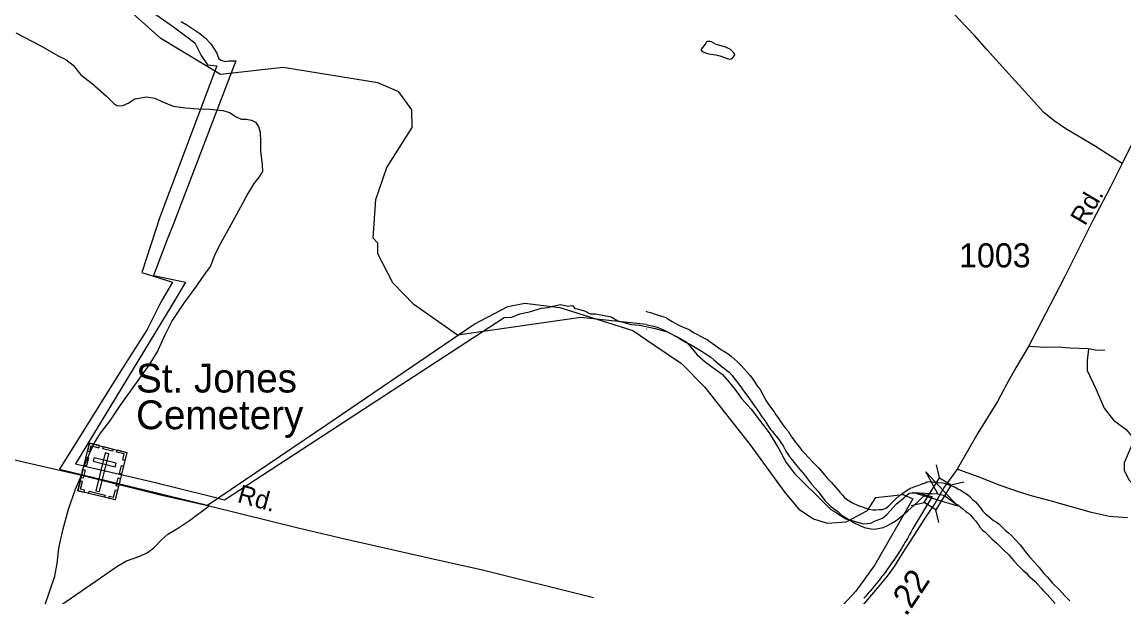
# Model space of a CAD drawing. Extents: x 2220236 to 2384410, y 720751 to 894131.
# Drawn here: x 2329296 to 2335022, y 847261 to 850251 of the extents above; entities that cross this region are included whole.
import ezdxf

# ---------------------------------------------------------------- set-up
doc = ezdxf.new("R2010")
doc.units = 0
for name, color, linetype in [('Exist Boundary Political City Limit New', 7, 'Continuous'), ('Exist Boundary Political City Limit New InsideOut', 7, 'Continuous'), ('Exist Cultural Cemetery CELL', 7, 'Continuous'), ('Exist Cultural Cemetery Label', 7, 'Continuous'), ('Exist Hydrographic Creek Double Shore', 7, 'Continuous'), ('Exist Hydrographic Creek Single Shore', 7, 'Continuous'), ('Exist Hydrographic Misc Water Feature', 7, 'Continuous'), ('Exist Hydrographic Pond Under 1500 Sq Ft', 7, 'Continuous'), ('Exist Road Non-System Type 51', 7, 'Continuous'), ('Exist Road Secondary Mileage Hundredths English Label', 7, 'Continuous'), ('Exist Road Secondary Structure Standard Bridge Attributed CELL', 7, 'Continuous'), ('Exist Road Secondary Structure Standard Bridge CELL', 7, 'Continuous'), ('Exist Road Secondary Type 51 Attributed', 7, 'Continuous'), ('Exist Road Secondary Type 51 Label', 7, 'Continuous'), ('Exist Road Secondary Type 51 Number Label', 7, 'Continuous'), ('Map Preparation Boundary City Limit Buffer Line', 7, 'Continuous')]:
    doc.layers.add(name, color=color, linetype=linetype)

msp = doc.modelspace()

# ---------------------------------------------------------------- linework, layer by layer
at = {"layer": 'Exist Boundary Political City Limit New'}
msp.add_lwpolyline([(2330123, 850253.7), (2330153, 850237.4), (2330189.5, 850213), (2330219.8, 850191.9), (2330247, 850169.6), (2330276.8, 850138.4), (2330308.8, 850090), (2330312, 850079.7), (2330316.8, 850064), (2330329.5, 850052.8), (2330352.2, 850046.6), (2330369, 850049), (2330386.5, 850049.7), (2330407.5, 850049.6), (2330079, 849193.6), (2330054, 849128.8), (2329979, 848933.5), (2330079, 848912.6), (2330146, 848898.6), (2330079, 848787.7), (2329574.2, 847953.4), (2329660.2, 847933.2), (2329989, 847856.2), (2330008.8, 847851.3), (2330079, 847833.8), (2330303, 847778), (2330306, 847777.2), (2330348.5, 847767), (2331025.2, 848207.9), (2331802.2, 848714.1), (2331841.8, 848716.1), (2331883.2, 848733.5), (2331933.5, 848744.1), (2331996.2, 848763.9), (2332031, 848766.1), (2332054.8, 848774.4), (2332094.8, 848782.2), (2332133, 848774.5), (2332156.8, 848778), (2332168.2, 848762.4), (2332180, 848759.4), (2332218.8, 848749.8), (2332248, 848733.2), (2332275.5, 848733.5), (2332313, 848726.1), (2332358.2, 848718.8), (2332392.5, 848698.2), (2332461.2, 848678.7), (2332482.8, 848675.8), (2332505, 848674.5), (2332585.8, 848657), (2332649.2, 848640.3), (2332703.8, 848611.7), (2332716.5, 848604.8), (2332747, 848588.2), (2332763.5, 848570.2), (2332804, 848520), (2332846.8, 848483.8), (2332879, 848460.1), (2332935.5, 848418.2), (2332970.5, 848378), (2333000, 848342.7), (2333035.2, 848293.7), (2333085.2, 848238.6), (2333129, 848180), (2333178.2, 848114.6), (2333228.5, 848031.1), (2333266.5, 847960.9), (2333310.8, 847903.9), (2333366.8, 847846.4), (2333419.2, 847796.6), (2333454.8, 847760.8), (2333498.5, 847717), (2333523.5, 847701.7), (2333577.8, 847667.9), (2333668, 847642.2), (2333706.2, 847644.9), (2333726.8, 847655.6), (2333767.2, 847671.9), (2333791, 847692.2), (2333840.8, 847746.4), (2333864.8, 847765.1), (2333905.8, 847800.6), (2333944.2, 847802.1), (2333977.8, 847798.3), (2333998.5, 847789.4), (2334026.5, 847784.4), (2333925.8, 847617.2), (2333914.5, 847596.4), (2333908.5, 847585.9), (2333902.8, 847575.5), (2333896.8, 847565.1), (2333890.8, 847554.7), (2333884.5, 847544.4), (2333878.2, 847534.1), (2333872, 847523.9), (2333865.8, 847513.6), (2333859.5, 847503.5), (2333853, 847493.4), (2333846.5, 847483.2), (2333840, 847473.2), (2333833.2, 847463.2), (2333826.5, 847453.3), (2333819.8, 847443.4), (2333813, 847433.5), (2333806, 847423.7), (2333799, 847413.9), (2333792, 847404.2), (2333785, 847394.6), (2333770.5, 847375.3), (2333763.2, 847365.8), (2333756, 847356.3), (2333748.5, 847346.9), (2333741, 847337.5), (2333733.5, 847328.2), (2333725.8, 847318.9), (2333718.2, 847309.6), (2333710.5, 847300.4), (2333702.8, 847291.3), (2333694.8, 847282.2), (2333687, 847273.2), (2333679, 847264.2), (2333671, 847255.3)], dxfattribs=at)
at = {"layer": 'Exist Boundary Political City Limit New InsideOut'}
msp.add_lwpolyline([(2329974, 850303.2), (2330083.9, 850226.3), (2330193.7, 850143.8), (2330226.7, 850077.9), (2330259.6, 850028.4), (2330309.1, 850022.9), (2330012.5, 849236.8), (2329919.1, 848948.7), (2330078.4, 848899.2), (2330017.9, 848794.8), (2329946.5, 848651.9), (2329809.2, 848437.5), (2329490.6, 847926.3), (2330259.6, 847739.4), (2330885.9, 848162.6), (2331645.6, 848679.4), (2331821.3, 848772.8), (2331909.2, 848789.3), (2332090.5, 848767.3), (2332469.5, 848646.4), (2332584.9, 848569.4), (2332722.2, 848476), (2332843.1, 848355), (2333079.3, 848052.7), (2333260.5, 847805.3), (2333332, 847717.4), (2333408.9, 847667.9), (2333480.3, 847645.9), (2333579.1, 847651.4), (2333689, 847711.9), (2333733, 847777.8), (2333875.8, 847794.3), (2333925.2, 847772.3), (2333727.5, 847428.2), (2333628.6, 847290.8), (2333474.8, 847125.9)], dxfattribs=at)
at = {"layer": 'Exist Cultural Cemetery CELL'}
for points in [[(2329647.4, 848061), (2329840.7, 848013.3), (2329779.7, 847766.1), (2329586.4, 847813.8)], [(2329637, 848018.9), (2329648, 848016.2), (2329655.7, 848047.5), (2329695.1, 848037.8), (2329697.8, 848048.6), (2329647.4, 848061)], [(2329719.3, 848043.2), (2329769.6, 848030.8), (2329766.9, 848019.8), (2329716.6, 848032.2)], [(2329619.2, 847946.9), (2329629.6, 847989), (2329640.7, 847986.3), (2329630.3, 847944.2)], [(2329670.7, 847985.1), (2329666.2, 847967), (2329780.6, 847938.8), (2329785, 847956.9)], [(2329746.2, 848006.4), (2329728.1, 848010.9), (2329679.5, 847814), (2329697.7, 847809.5)], [(2329830.4, 847971.2), (2329819.3, 847973.9), (2329827.1, 848005.2), (2329787.7, 848014.9), (2329790.3, 848025.7), (2329840.7, 848013.3)], [(2329603.1, 847881.7), (2329613.5, 847923.7), (2329624.5, 847921), (2329614.2, 847879)], [(2329801.8, 847903), (2329812.2, 847945), (2329823.2, 847942.3), (2329812.8, 847900.3)], [(2329618.5, 847805.9), (2329621.3, 847817), (2329599.9, 847822.3), (2329609.6, 847861.6), (2329598.8, 847864.2), (2329586.4, 847813.8)], [(2329786, 847839), (2329796.3, 847881), (2329807.4, 847878.3), (2329797, 847836.3)], [(2329644.9, 847811.2), (2329727.3, 847790.8), (2329724.6, 847779.8), (2329642.2, 847800.1)], [(2329747.5, 847774), (2329750.3, 847785.2), (2329771.6, 847779.9), (2329781.3, 847819.1), (2329792.1, 847816.5), (2329779.7, 847766.1)]]:
    msp.add_lwpolyline(points, close=True, dxfattribs=at)
at = {"layer": 'Exist Hydrographic Creek Double Shore'}
for points in [[(2332538, 848747.3), (2332546.3, 848745), (2332562.2, 848740.7), (2332586.5, 848732.8), (2332614.5, 848723.1), (2332636.4, 848715.8), (2332644.5, 848712.2), (2332652.5, 848707.6), (2332674.7, 848694.4), (2332690.9, 848684.6), (2332709, 848674.5), (2332735.1, 848662.4), (2332759.4, 848653.6), (2332767.5, 848649), (2332785.4, 848637.6), (2332803.5, 848627.5), (2332821.6, 848617.7), (2332837.7, 848608.5), (2332855.8, 848600.1), (2332872, 848588.6), (2332882.2, 848580.8), (2332894.3, 848573.1), (2332908.5, 848562.9), (2332930.5, 848547.3), (2332942.6, 848539.6), (2332964.9, 848525.8), (2332981.1, 848514.3), (2332997.1, 848500.2), (2333015.2, 848481.9), (2333033.7, 848464.6), (2333047.7, 848450.4), (2333063.2, 848433), (2333080.1, 848413.3), (2333094.3, 848394.9), (2333104.5, 848378.9), (2333114.7, 848361.2), (2333131, 848339.9), (2333147.3, 848310), (2333163.9, 848282.2), (2333176.6, 848261.3), (2333190.1, 848242.2), (2333204.3, 848224.7), (2333213.8, 848209.4), (2333225, 848192.8), (2333235.2, 848176.8), (2333249.4, 848156.7), (2333261.6, 848140.8), (2333277.7, 848123.4), (2333291.8, 848099.3), (2333318.3, 848062), (2333335.6, 848039.7), (2333348.7, 848023.9), (2333363.2, 848007.1), (2333379.3, 847990.6), (2333409.5, 847959.1), (2333435.8, 847932.9), (2333458.2, 847907.6), (2333480.7, 847879.9), (2333503, 847856.2), (2333525.1, 847829.9), (2333545.4, 847806.1), (2333559.8, 847790.3), (2333569.8, 847778.5), (2333580.7, 847769.8), (2333598.2, 847759), (2333612.3, 847751.4), (2333640.4, 847737.8), (2333662.4, 847729.8), (2333680.7, 847723), (2333698.7, 847718.2), (2333716.5, 847714.6), (2333732.6, 847714.6), (2333750.6, 847717), (2333766.7, 847716.7), (2333776.4, 847719.7), (2333784.4, 847723.3), (2333798.5, 847733.7), (2333814.2, 847749.8), (2333836, 847769.7), (2333855.6, 847788.6), (2333867.7, 847797.9), (2333879.5, 847806.6), (2333899.4, 847818.9), (2333912.1, 847827), (2333923.2, 847830.7), (2333941.3, 847837.1), (2333953.2, 847841.8), (2333968.8, 847847.4), (2333979.1, 847851.7), (2333989.1, 847855.4), (2333998.8, 847860.1), (2334008.9, 847862.1), (2334027, 847860.2), (2334048.8, 847856.2), (2334079, 847855.2), (2334088.7, 847852.9), (2334100.9, 847849.5)], [(2332538.8, 848678.4), (2332553.1, 848674.7), (2332577.9, 848670.1), (2332597.2, 848664.3), (2332613.2, 848657.4), (2332629.3, 848649.9), (2332647.3, 848641.8), (2332675.5, 848626.5), (2332711.9, 848605), (2332744.1, 848587.3), (2332770.2, 848573.6), (2332804.5, 848553.7), (2332830.8, 848538.3), (2332850.7, 848524.4), (2332875, 848508.3), (2332891.3, 848494.9), (2332913.4, 848475.4), (2332933.8, 848458.9), (2332945.7, 848449.5), (2332957.9, 848439.5), (2332970.1, 848430.1), (2332984.2, 848414.3), (2333002.5, 848392.1), (2333026.8, 848360.3), (2333051.1, 848326.8), (2333073.7, 848297.2), (2333091.9, 848269.4), (2333122.6, 848225.3), (2333140.8, 848197.5), (2333157, 848177.5), (2333165, 848165.7), (2333175.3, 848148.1), (2333185.5, 848132.1), (2333193.7, 848124.2), (2333205.8, 848108.3), (2333222, 848088.3), (2333230.3, 848078.8), (2333239.7, 848065.4), (2333250.7, 848046.8), (2333264.9, 848018.8), (2333283.4, 847993.3), (2333293.4, 847979.6), (2333315.6, 847951.9), (2333338.1, 847924), (2333362.5, 847896.4), (2333398.9, 847848.7), (2333435.4, 847807.5), (2333449.6, 847789), (2333468, 847763.5), (2333486.2, 847743.9), (2333498.5, 847732), (2333518.5, 847718), (2333534.7, 847706.5), (2333554.9, 847686.7), (2333583.2, 847669.1), (2333619.5, 847647.6), (2333645.6, 847634.6), (2333665.7, 847625.6), (2333680, 847621.2), (2333691.9, 847618.4), (2333709.1, 847615.9), (2333723.9, 847614.8), (2333745.8, 847616.7), (2333771.8, 847623.3), (2333793.7, 847633.4), (2333813.3, 847644.1), (2333833.1, 847656.4), (2333853.2, 847670.3), (2333872.9, 847686.6), (2333900.5, 847710.7), (2333930.3, 847737.5), (2333950.5, 847755.4), (2333961.9, 847767.3), (2333970.4, 847775.2), (2333977.7, 847782.1), (2334019.8, 847799.6), (2334055, 847798.4), (2334090.2, 847789.9), (2334144.1, 847749.5), (2334158.3, 847740.2), (2334184.7, 847720), (2334200.7, 847706.5), (2334214.9, 847696.6), (2334226.8, 847684.6), (2334237.2, 847672.9), (2334251.3, 847657.1), (2334261.3, 847643.4), (2334273.6, 847625.2), (2334288, 847609.3), (2334299.9, 847600)], [(2334100.9, 847849.5), (2334121, 847841.1), (2334145.3, 847831.6), (2334159.4, 847824), (2334171.5, 847817.9), (2334187.6, 847808.7), (2334201.4, 847800.1), (2334209.5, 847794.9), (2334221.8, 847784.5), (2334235.9, 847768.7), (2334250.2, 847755.5), (2334258.1, 847746.6), (2334270.5, 847733.3), (2334276.4, 847725.4), (2334286.5, 847709.4), (2334300.9, 847695.9), (2334319.2, 847681.8), (2334333.1, 847670.3), (2334345.3, 847659.9), (2334359.5, 847650), (2334371.3, 847642.3), (2334389.8, 847625), (2334405.8, 847609.2), (2334422.2, 847595.1), (2334437.2, 847581), (2334454.3, 847563.6), (2334482.9, 847532), (2334511.2, 847496), (2334531.6, 847470.6), (2334556, 847444.7), (2334582.2, 847415.2), (2334606.4, 847383.4), (2334622.9, 847365.4), (2334635, 847351.8), (2334651.1, 847333.7), (2334687.7, 847298.1), (2334715.9, 847266.4), (2334740.3, 847240.5)], [(2334299.9, 847600), (2334320.4, 847580.1), (2334336.5, 847563.7), (2334362.7, 847540.2), (2334397.2, 847507.1), (2334423.6, 847481), (2334449.8, 847449.2), (2334474.2, 847423.3), (2334498.4, 847399.7), (2334513.4, 847386.2), (2334528.9, 847370.4), (2334546.9, 847354.7), (2334561.2, 847342.2), (2334573.3, 847327.2), (2334591.5, 847307.3), (2334599.7, 847298.8), (2334624.1, 847273.5), (2334664.3, 847227.6)]]:
    msp.add_lwpolyline(points, dxfattribs=at)
at = {"layer": 'Exist Hydrographic Creek Single Shore'}
msp.add_lwpolyline([(2332538.8, 848678.4), (2332199.8, 848715.4), (2331558.8, 848623.6), (2331332.8, 848781.7), (2331222.9, 848895.4), (2331145.8, 849046.5), (2331145.8, 849102.2), (2331120.8, 849127.5), (2331134.9, 849328.3), (2331191.7, 849494.7), (2331322.7, 849703.6), (2331321.7, 849795.5), (2331253.8, 849887.8), (2331144.7, 849935.9), (2330652.8, 850014.2), (2330327.8, 849978), (2330017.8, 850165.5), (2329824.8, 850338.1)], dxfattribs=at)
at = {"layer": 'Exist Hydrographic Misc Water Feature'}
msp.add_lwpolyline([(2332541.7, 848654.2), (2332539, 848654.7)], dxfattribs=at)
at = {"layer": 'Exist Hydrographic Pond Under 1500 Sq Ft'}
msp.add_lwpolyline([(2332875.8, 850084.5), (2332901.9, 850080.6), (2332921.9, 850074.9), (2332932.2, 850071.4), (2332946.1, 850067), (2332960.2, 850061.7), (2332968.1, 850059.7), (2332974, 850059), (2332980.3, 850059.2), (2332986.1, 850061.1), (2332994, 850069.6), (2333000, 850081.4), (2332998.5, 850086.2), (2332995.7, 850092), (2332977.6, 850107.7), (2332967.2, 850114.5), (2332957.5, 850119), (2332929.2, 850127), (2332909.3, 850132.8), (2332903.7, 850134.8), (2332879.2, 850148), (2332871.2, 850149.9), (2332859, 850150.4), (2332853.2, 850147.6), (2332849.2, 850141.8), (2332841.5, 850130), (2332831.5, 850118.1), (2332825.6, 850109.7), (2332825.8, 850105.4), (2332829.2, 850100.6), (2332835.7, 850096), (2332847, 850091.5), (2332858, 850088), (2332875.8, 850084.5)], dxfattribs=at)
at = {"layer": 'Exist Road Non-System Type 51'}
for points in [[(2335013.4, 849515.3), (2334950.6, 849555.2), (2334868.5, 849607.2), (2334788, 849655.8), (2334721, 849696.1), (2334659, 849738), (2334605.4, 849781.6), (2334524.9, 849870.5), (2334424.4, 849981.2), (2334309.6, 850108.6), (2334247.5, 850179.1), (2334166.8, 850265), (2334130.3, 850304.5), (2334059.8, 850378.6)], [(2329264.3, 850195.2), (2329394, 850128.2), (2329483.3, 850075.5), (2329523.8, 850057.2), (2329562.3, 850026.8), (2329600.9, 849976), (2329661.7, 849929.4), (2329734.7, 849866.5), (2329773.2, 849827.9), (2329789.4, 849817.8), (2329803.6, 849815.8), (2329819.9, 849817.8), (2329848.2, 849830), (2329882.7, 849852.3), (2329943.5, 849862.4), (2329986.1, 849856.3), (2330022.6, 849838.1), (2330081.4, 849813.7), (2330146.3, 849805.6), (2330211.2, 849799.5), (2330272, 849797.5), (2330338.9, 849791.4), (2330373.4, 849781.3), (2330407.9, 849759), (2330434.2, 849746.8), (2330460.6, 849746.8), (2330489, 849740.7), (2330509.3, 849730.5), (2330525.5, 849708.2), (2330533.6, 849677.8), (2330535.6, 849629.1), (2330535.6, 849580.4), (2330543.7, 849509.4), (2330545.8, 849474.9), (2330527.5, 849446.5), (2330501.1, 849412), (2330468.7, 849359.2), (2330431.2, 849288.2), (2330380.5, 849196.9), (2330329.8, 849103.6), (2330297.4, 849042.7), (2330275.1, 848981.9), (2330252.8, 848951.4), (2330198, 848872.3), (2330135.2, 848787.1), (2330076.3, 848699.8), (2330037.8, 848622.7), (2329999.3, 848539.6), (2329954.7, 848466.5), (2329897.9, 848387.4), (2329806.7, 848259.6), (2329749.9, 848176.4), (2329701.2, 848113.5), (2329670.8, 848062.8), (2329646.5, 848010), (2329620.1, 847949.1), (2329608, 847918.7), (2329604.9, 847894.3)], [(2334837.5, 848552.4), (2334743.6, 848555.7), (2334678.3, 848560.7), (2334612.9, 848559.1), (2334527.1, 848563.8)], [(2334837.5, 848552.4), (2334830.8, 848492), (2334830.8, 848438.3), (2334878.5, 848341.1), (2334920.4, 848243.8), (2334967.4, 848180.1), (2335034.4, 848133.1), (2335059.5, 848101.2), (2335066.2, 848082.8), (2335059.5, 848044.2), (2335024.3, 847958.7), (2335022.7, 847918.4), (2335049.5, 847868.1), (2335079.7, 847839.6), (2335106.5, 847817.8), (2335136.6, 847799.4), (2335166.8, 847777.6), (2335183.6, 847752.4), (2335196.1, 847723.9), (2335204.5, 847692)], [(2334923.1, 848542.5), (2334874.3, 848545.7), (2334837.5, 848552.4)], [(2329393, 847149.7), (2329412.3, 847212.6), (2329442.7, 847297.8), (2329467, 847368.9), (2329479.2, 847435.8), (2329487.3, 847514.9), (2329509.6, 847616.4), (2329538, 847717.8), (2329574.5, 847821.3), (2329604.9, 847894.3)], [(2329393, 847149.7), (2329524.8, 847237), (2329703.3, 847360.7), (2329788.4, 847419.6), (2329839.1, 847450), (2329908.1, 847474.4), (2329948.6, 847492.6), (2329981, 847517), (2330021.6, 847559.6), (2330054, 847588), (2330108.8, 847620.4), (2330165.6, 847659), (2330268, 847736.1)]]:
    msp.add_lwpolyline(points, dxfattribs=at)
at = {"layer": 'Exist Road Secondary Structure Standard Bridge Attributed CELL'}
msp.add_lwpolyline([(2333992, 847912.1), (2334158.4, 847733.8), (2333925.2, 847805), (2334055, 847798.4)], close=True, dxfattribs=at)
at = {"layer": 'Exist Road Secondary Structure Standard Bridge CELL'}
for p, q in [((2334064, 847880.7), (2334048.2, 847947.9)), ((2334122.6, 847844.4), (2334189.8, 847860.1)), ((2333916.9, 847736.7), (2333984, 847752.5)), ((2334059.8, 847648.1), (2334044, 847715.3))]:
    msp.add_line(p, q, dxfattribs=at)
msp.add_lwpolyline([(2333984, 847752.5), (2334063.7, 847880.9), (2334123.7, 847843.7), (2334044, 847715.3)], close=True, dxfattribs=at)
at = {"layer": 'Exist Road Secondary Type 51 Attributed'}
for points in [[(2336200, 851899.7), (2336171.5, 851814.4), (2336138, 851742.1), (2336095.3, 851663.2), (2336036.6, 851549.2), (2335917.6, 851305.6), (2335853.2, 851188.9), (2335737.7, 850969.5), (2335558.3, 850589.4), (2335431.3, 850348.1), (2335323.8, 850138.8), (2335013.4, 849515.3), (2334951.4, 849390.9), (2334859.3, 849216.5), (2334712.6, 848924.7), (2334637.2, 848777.1), (2334527.1, 848563.8), (2334460.4, 848453), (2334411.5, 848366.5), (2334364.5, 848278), (2334317.5, 848199.4), (2334262.6, 848112.7), (2334154.8, 847925.5)], [(2328923.6, 848050.6), (2329604.9, 847894.3), (2330022.6, 847790.9), (2330268, 847736.1), (2330738.4, 847618.4), (2330973.6, 847563.6), (2331440.1, 847458.2), (2331682.5, 847404.9), (2332265.9, 847259.1)], [(2334154.8, 847925.5), (2334088, 847832.7), (2334060, 847784.3)], [(2335041.1, 847673.6), (2334947.6, 847679.1), (2334853.3, 847699.9), (2334638.7, 847761.4), (2334546.5, 847786.2), (2334484.3, 847805.5), (2334373.7, 847842.2), (2334283.4, 847879.1), (2334154.8, 847925.5)], [(2334060, 847784.3), (2334039, 847748.2), (2333987.9, 847671.5), (2333946.8, 847605), (2333870.1, 847488.2), (2333828.9, 847419.7), (2333791.6, 847369.4), (2333740.3, 847306.6), (2333624.1, 847169.4), (2333547.1, 847090.4), (2333435.5, 846972.6)]]:
    msp.add_lwpolyline(points, dxfattribs=at)
at = {"layer": 'Map Preparation Boundary City Limit Buffer Line'}
msp.add_lwpolyline([(2330123, 850253.7), (2330153, 850237.4), (2330189.5, 850213), (2330219.8, 850191.9), (2330247, 850169.6), (2330276.8, 850138.4), (2330308.8, 850090), (2330312, 850079.7), (2330316.8, 850064), (2330329.5, 850052.8), (2330352.2, 850046.6), (2330369, 850049), (2330386.5, 850049.7), (2330407.5, 850049.6), (2330079, 849193.6), (2330054, 849128.8), (2329979, 848933.5), (2330079, 848912.6), (2330146, 848898.6), (2330079, 848787.7), (2329574.2, 847953.4), (2329660.2, 847933.2), (2329989, 847856.2), (2330008.8, 847851.3), (2330079, 847833.8), (2330303, 847778), (2330306, 847777.2), (2330348.5, 847767), (2331025.2, 848207.9), (2331802.2, 848714.1), (2331841.8, 848716.1), (2331883.2, 848733.5), (2331933.5, 848744.1), (2331996.2, 848763.9), (2332031, 848766.1), (2332054.8, 848774.4), (2332094.8, 848782.2), (2332133, 848774.5), (2332156.8, 848778), (2332168.2, 848762.4), (2332180, 848759.4), (2332218.8, 848749.8), (2332248, 848733.2), (2332275.5, 848733.5), (2332313, 848726.1), (2332358.2, 848718.8), (2332392.5, 848698.2), (2332461.2, 848678.7), (2332482.8, 848675.8), (2332505, 848674.5), (2332585.8, 848657), (2332649.2, 848640.3), (2332703.8, 848611.7), (2332716.5, 848604.8), (2332747, 848588.2), (2332763.5, 848570.2), (2332804, 848520), (2332846.8, 848483.8), (2332879, 848460.1), (2332935.5, 848418.2), (2332970.5, 848378), (2333000, 848342.7), (2333035.2, 848293.7), (2333085.2, 848238.6), (2333129, 848180), (2333178.2, 848114.6), (2333228.5, 848031.1), (2333266.5, 847960.9), (2333310.8, 847903.9), (2333366.8, 847846.4), (2333419.2, 847796.6), (2333454.8, 847760.8), (2333498.5, 847717), (2333523.5, 847701.7), (2333577.8, 847667.9), (2333668, 847642.2), (2333706.2, 847644.9), (2333726.8, 847655.6), (2333767.2, 847671.9), (2333791, 847692.2), (2333840.8, 847746.4), (2333864.8, 847765.1), (2333905.8, 847800.6), (2333944.2, 847802.1), (2333977.8, 847798.3), (2333998.5, 847789.4), (2334026.5, 847784.4), (2333925.8, 847617.2), (2333914.5, 847596.4), (2333908.5, 847585.9), (2333902.8, 847575.5), (2333896.8, 847565.1), (2333890.8, 847554.7), (2333884.5, 847544.4), (2333878.2, 847534.1), (2333872, 847523.9), (2333865.8, 847513.6), (2333859.5, 847503.5), (2333853, 847493.4), (2333846.5, 847483.2), (2333840, 847473.2), (2333833.2, 847463.2), (2333826.5, 847453.3), (2333819.8, 847443.4), (2333813, 847433.5), (2333806, 847423.7), (2333799, 847413.9), (2333792, 847404.2), (2333785, 847394.6), (2333770.5, 847375.3), (2333763.2, 847365.8), (2333756, 847356.3), (2333748.5, 847346.9), (2333741, 847337.5), (2333733.5, 847328.2), (2333725.8, 847318.9), (2333718.2, 847309.6), (2333710.5, 847300.4), (2333702.8, 847291.3), (2333694.8, 847282.2), (2333687, 847273.2), (2333679, 847264.2), (2333671, 847255.3)], dxfattribs=at)

# ---------------------------------------------------------------- texts
at = {"layer": 'Exist Cultural Cemetery Label'}
for s, p in [('St. Jones', (2329888.6, 848324.7)), ('Cemetery', (2329888.6, 848133.7))]:
    msp.add_text(s, height=150, dxfattribs=at).set_placement(p)
at = {"layer": 'Exist Road Secondary Mileage Hundredths English Label'}
msp.add_text('.22', height=125, rotation=56.4076, dxfattribs=at).set_placement((2333890.7, 847155.8))
at = {"layer": 'Exist Road Secondary Type 51 Label'}
for rotation, p in [(59.5424, (2334820.4, 849187.3)), (344.4669, (2330410.1, 847755.8))]:
    msp.add_text('Rd.', height=95, rotation=rotation, dxfattribs=at).set_placement(p)
at = {"layer": 'Exist Road Secondary Type 51 Number Label'}
msp.add_text('1003', height=125, dxfattribs=at).set_placement((2334165.5, 848975.5))

doc.saveas('drawing.dxf')
